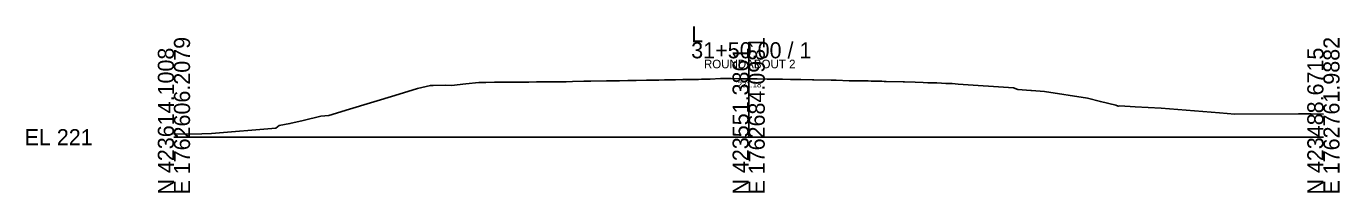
# Model space of a CAD drawing. Extents: x -26 to 3203, y -11010 to 4024.
# Drawn here: x 974.3 to 1202.8, y -3509.7 to -3480.7 of the extents above; entities that cross this region are included whole.
import ezdxf

# ---------------------------------------------------------------- set-up
doc = ezdxf.new("R2010")
doc.units = 0
for name, color, linetype in [('Default', 7, 'Continuous'), ('Exist Cross Section Cell', 7, 'Continuous'), ('Exist XS Center Line Elevation Label', 7, 'Continuous'), ('Exist XS Ground Line', 7, 'Continuous'), ('Prop XS SE Text', 7, 'Continuous')]:
    doc.layers.add(name, color=color, linetype=linetype)

msp = doc.modelspace()

# ---------------------------------------------------------------- linework, layer by layer
at = {"layer": 'Exist Cross Section Cell'}
for p, q in [((1100, -3500), (1100, -3483.45)), ((1000, -3500), (1100, -3500)), ((1100, -3500), (1200, -3500))]:
    msp.add_line(p, q, dxfattribs=at)
at = {"layer": 'Exist XS Ground Line'}
msp.add_lwpolyline([(1000, -3499.48), (1004.87, -3499.39), (1006.54, -3499.33), (1017.71, -3498.44), (1018.31, -3497.98), (1020.17, -3497.62), (1022.48, -3497.07), (1025.56, -3496.33), (1026.95, -3496.21), (1030.55, -3495.13), (1038.43, -3492.76), (1042.4, -3491.52), (1044.63, -3490.98), (1045.11, -3490.99), (1047.18, -3490.91), (1048.29, -3490.98), (1050.77, -3490.69), (1053.07, -3490.44), (1053.9, -3490.44), (1054.24, -3490.44), (1055.77, -3490.42), (1056.08, -3490.42), (1056.28, -3490.42), (1056.55, -3490.42), (1059.43, -3490.4), (1059.84, -3490.4), (1061.77, -3490.38), (1063.07, -3490.37), (1063.22, -3490.37), (1063.39, -3490.37), (1064.87, -3490.35), (1066.19, -3490.35), (1066.77, -3490.34), (1067.01, -3490.34), (1068.18, -3490.32), (1068.23, -3490.32), (1069.32, -3490.29), (1071.34, -3490.25), (1072.53, -3490.22), (1075.29, -3490.18), (1075.74, -3490.17), (1077.51, -3490.15), (1078.95, -3490.12), (1079.19, -3490.12), (1079.96, -3490.11), (1080.42, -3490.11), (1082.22, -3490.08), (1083.34, -3490.06), (1084.39, -3490.03), (1085.38, -3490.01), (1087.24, -3489.98), (1088.57, -3489.96), (1089.78, -3489.93), (1091.25, -3489.92), (1091.82, -3489.91), (1093.31, -3489.86), (1095.11, -3489.79), (1095.15, -3489.79), (1095.2, -3489.79), (1096.96, -3489.77), (1098.31, -3489.8), (1098.71, -3489.8), (1099.21, -3489.81), (1100.47, -3489.83), (1101.45, -3489.84), (1103.24, -3489.86), (1104.01, -3489.87), (1104.69, -3489.89), (1105.87, -3489.91), (1107.27, -3489.92), (1107.62, -3489.93), (1107.8, -3489.93), (1108.68, -3489.93), (1109.06, -3489.93), (1109.09, -3489.93), (1111.11, -3489.98), (1111.31, -3489.99), (1114.35, -3490.06), (1114.73, -3490.07), (1115.22, -3490.08), (1117.46, -3490.15), (1118.22, -3490.17), (1119.2, -3490.19), (1120.44, -3490.2), (1120.81, -3490.2), (1121.29, -3490.21), (1123.16, -3490.25), (1123.59, -3490.27), (1123.91, -3490.28), (1126.9, -3490.36), (1127.06, -3490.36), (1127.1, -3490.37), (1128.94, -3490.43), (1130.35, -3490.48), (1131.15, -3490.5), (1132.1, -3490.53), (1132.53, -3490.54), (1132.54, -3490.54), (1132.76, -3490.55), (1133.53, -3490.58), (1134.3, -3490.61), (1135.12, -3490.64), (1135.4, -3490.65), (1136.44, -3490.75), (1146.09, -3491.42), (1146.83, -3491.69), (1149.1, -3491.87), (1149.19, -3491.84), (1151.5, -3492.06), (1158.93, -3493.21), (1161.2, -3493.8), (1163.89, -3494.43), (1164.3, -3494.6), (1164.6, -3494.53), (1167.23, -3494.68), (1171.77, -3494.96), (1181.94, -3495.78), (1184.61, -3495.96), (1195.65, -3495.92), (1197.45, -3495.93), (1197.88, -3495.94), (1200, -3495.99)], dxfattribs=at)
msp.add_lwpolyline([(1000, -3499.48), (1004.87, -3499.39), (1006.54, -3499.33), (1017.71, -3498.44), (1018.31, -3497.98), (1020.17, -3497.62), (1022.48, -3497.07), (1025.56, -3496.33), (1026.95, -3496.21), (1030.55, -3495.13), (1038.43, -3492.76), (1042.4, -3491.52), (1044.63, -3490.98), (1045.11, -3490.99), (1047.18, -3490.91), (1048.29, -3490.98), (1050.77, -3490.69), (1053.07, -3490.44), (1053.9, -3490.44), (1054.24, -3490.44), (1055.77, -3490.42), (1056.08, -3490.42), (1056.28, -3490.42), (1056.55, -3490.42), (1059.43, -3490.4), (1059.84, -3490.4), (1061.77, -3490.38), (1063.07, -3490.37), (1063.22, -3490.37), (1063.39, -3490.37), (1064.87, -3490.35), (1066.19, -3490.35), (1066.77, -3490.34), (1067.01, -3490.34), (1068.18, -3490.32), (1068.23, -3490.32), (1069.32, -3490.29), (1071.34, -3490.25), (1072.53, -3490.22), (1075.29, -3490.18), (1075.74, -3490.17), (1077.51, -3490.15), (1078.95, -3490.12), (1079.19, -3490.12), (1079.96, -3490.11), (1080.42, -3490.11), (1082.22, -3490.08), (1083.34, -3490.06), (1084.39, -3490.03), (1085.38, -3490.01), (1087.24, -3489.98), (1088.57, -3489.96), (1089.78, -3489.93), (1091.25, -3489.92), (1091.82, -3489.91), (1093.31, -3489.86), (1095.11, -3489.79), (1095.15, -3489.79), (1095.2, -3489.79), (1096.96, -3489.77), (1098.31, -3489.8), (1098.71, -3489.8), (1099.21, -3489.81), (1100.47, -3489.83), (1101.45, -3489.84), (1103.24, -3489.86), (1104.01, -3489.87), (1104.69, -3489.89), (1105.87, -3489.91), (1107.27, -3489.92), (1107.62, -3489.93), (1107.8, -3489.93), (1108.68, -3489.93), (1109.06, -3489.93), (1109.09, -3489.93), (1111.11, -3489.98), (1111.31, -3489.99), (1114.35, -3490.06), (1114.73, -3490.07), (1115.22, -3490.08), (1117.46, -3490.15), (1118.22, -3490.17), (1119.2, -3490.19), (1120.44, -3490.2), (1120.81, -3490.2), (1121.29, -3490.21), (1123.16, -3490.25), (1123.59, -3490.27), (1123.91, -3490.28), (1126.9, -3490.36), (1127.06, -3490.36), (1127.1, -3490.37), (1128.94, -3490.43), (1130.35, -3490.48), (1131.15, -3490.5), (1132.1, -3490.53), (1132.53, -3490.54), (1132.54, -3490.54), (1132.76, -3490.55), (1133.53, -3490.58), (1134.3, -3490.61), (1135.12, -3490.64), (1135.4, -3490.65), (1136.44, -3490.75), (1146.09, -3491.42), (1146.83, -3491.69), (1149.1, -3491.87), (1149.19, -3491.84), (1151.5, -3492.06), (1158.93, -3493.21), (1161.2, -3493.8), (1163.89, -3494.43), (1164.3, -3494.6), (1164.6, -3494.53), (1167.23, -3494.68), (1171.77, -3494.96), (1181.94, -3495.78), (1184.61, -3495.96), (1195.65, -3495.92), (1197.45, -3495.93), (1197.88, -3495.94), (1200, -3495.99)], dxfattribs=at)
msp.add_lwpolyline([(1000, -3499.48), (1004.87, -3499.39), (1006.54, -3499.33), (1017.71, -3498.44), (1018.31, -3497.98), (1020.17, -3497.62), (1022.48, -3497.07), (1025.56, -3496.33), (1026.95, -3496.21), (1030.55, -3495.13), (1038.43, -3492.76), (1042.4, -3491.52), (1044.63, -3490.98), (1045.11, -3490.99), (1047.18, -3490.91), (1048.29, -3490.98), (1050.77, -3490.69), (1053.07, -3490.44), (1053.9, -3490.44), (1054.24, -3490.44), (1055.77, -3490.42), (1056.08, -3490.42), (1056.28, -3490.42), (1056.55, -3490.42), (1059.43, -3490.4), (1059.84, -3490.4), (1061.77, -3490.38), (1063.07, -3490.37), (1063.22, -3490.37), (1063.39, -3490.37), (1064.87, -3490.35), (1066.19, -3490.35), (1066.77, -3490.34), (1067.01, -3490.34), (1068.18, -3490.32), (1068.23, -3490.32), (1069.32, -3490.29), (1071.34, -3490.25), (1072.53, -3490.22), (1075.29, -3490.18), (1075.74, -3490.17), (1077.51, -3490.15), (1078.95, -3490.12), (1079.19, -3490.12), (1079.96, -3490.11), (1080.42, -3490.11), (1082.22, -3490.08), (1083.34, -3490.06), (1084.39, -3490.03), (1085.38, -3490.01), (1087.24, -3489.98), (1088.57, -3489.96), (1089.78, -3489.93), (1091.25, -3489.92), (1091.82, -3489.91), (1093.31, -3489.86), (1095.11, -3489.79), (1095.15, -3489.79), (1095.2, -3489.79), (1096.96, -3489.77), (1098.31, -3489.8), (1098.71, -3489.8), (1099.21, -3489.81), (1100.47, -3489.83), (1101.45, -3489.84), (1103.24, -3489.86), (1104.01, -3489.87), (1104.69, -3489.89), (1105.87, -3489.91), (1107.27, -3489.92), (1107.62, -3489.93), (1107.8, -3489.93), (1108.68, -3489.93), (1109.06, -3489.93), (1109.09, -3489.93), (1111.11, -3489.98), (1111.31, -3489.99), (1114.35, -3490.06), (1114.73, -3490.07), (1115.22, -3490.08), (1117.46, -3490.15), (1118.22, -3490.17), (1119.2, -3490.19), (1120.44, -3490.2), (1120.81, -3490.2), (1121.29, -3490.21), (1123.16, -3490.25), (1123.59, -3490.27), (1123.91, -3490.28), (1126.9, -3490.36), (1127.06, -3490.36), (1127.1, -3490.37), (1128.94, -3490.43), (1130.35, -3490.48), (1131.15, -3490.5), (1132.1, -3490.53), (1132.53, -3490.54), (1132.54, -3490.54), (1132.76, -3490.55), (1133.53, -3490.58), (1134.3, -3490.61), (1135.12, -3490.64), (1135.4, -3490.65), (1136.44, -3490.75), (1146.09, -3491.42), (1146.83, -3491.69), (1149.1, -3491.87), (1149.19, -3491.84), (1151.5, -3492.06), (1158.93, -3493.21), (1161.2, -3493.8), (1163.89, -3494.43), (1164.3, -3494.6), (1164.6, -3494.53), (1167.23, -3494.68), (1171.77, -3494.96), (1181.94, -3495.78), (1184.61, -3495.96), (1195.65, -3495.92), (1197.45, -3495.93), (1197.88, -3495.94), (1200, -3495.99)], dxfattribs=at)
msp.add_lwpolyline([(1000, -3499.48), (1004.87, -3499.39), (1006.54, -3499.33), (1017.71, -3498.44), (1018.31, -3497.98), (1020.17, -3497.62), (1022.48, -3497.07), (1025.56, -3496.33), (1026.95, -3496.21), (1030.55, -3495.13), (1038.43, -3492.76), (1042.4, -3491.52), (1044.63, -3490.98), (1045.11, -3490.99), (1047.18, -3490.91), (1048.29, -3490.98), (1050.77, -3490.69), (1053.07, -3490.44), (1053.9, -3490.44), (1054.24, -3490.44), (1055.77, -3490.42), (1056.08, -3490.42), (1056.28, -3490.42), (1056.55, -3490.42), (1059.43, -3490.4), (1059.84, -3490.4), (1061.77, -3490.38), (1063.07, -3490.37), (1063.22, -3490.37), (1063.39, -3490.37), (1064.87, -3490.35), (1066.19, -3490.35), (1066.77, -3490.34), (1067.01, -3490.34), (1068.18, -3490.32), (1068.23, -3490.32), (1069.32, -3490.29), (1071.34, -3490.25), (1072.53, -3490.22), (1075.29, -3490.18), (1075.74, -3490.17), (1077.51, -3490.15), (1078.95, -3490.12), (1079.19, -3490.12), (1079.96, -3490.11), (1080.42, -3490.11), (1082.22, -3490.08), (1083.34, -3490.06), (1084.39, -3490.03), (1085.38, -3490.01), (1087.24, -3489.98), (1088.57, -3489.96), (1089.78, -3489.93), (1091.25, -3489.92), (1091.82, -3489.91), (1093.31, -3489.86), (1095.11, -3489.79), (1095.15, -3489.79), (1095.2, -3489.79), (1096.96, -3489.77), (1098.31, -3489.8), (1098.71, -3489.8), (1099.21, -3489.81), (1100.47, -3489.83), (1101.45, -3489.84), (1103.24, -3489.86), (1104.01, -3489.87), (1104.69, -3489.89), (1105.87, -3489.91), (1107.27, -3489.92), (1107.62, -3489.93), (1107.8, -3489.93), (1108.68, -3489.93), (1109.06, -3489.93), (1109.09, -3489.93), (1111.11, -3489.98), (1111.31, -3489.99), (1114.35, -3490.06), (1114.73, -3490.07), (1115.22, -3490.08), (1117.46, -3490.15), (1118.22, -3490.17), (1119.2, -3490.19), (1120.44, -3490.2), (1120.81, -3490.2), (1121.29, -3490.21), (1123.16, -3490.25), (1123.59, -3490.27), (1123.91, -3490.28), (1126.9, -3490.36), (1127.06, -3490.36), (1127.1, -3490.37), (1128.94, -3490.43), (1130.35, -3490.48), (1131.15, -3490.5), (1132.1, -3490.53), (1132.53, -3490.54), (1132.54, -3490.54), (1132.76, -3490.55), (1133.53, -3490.58), (1134.3, -3490.61), (1135.12, -3490.64), (1135.4, -3490.65), (1136.44, -3490.75), (1146.09, -3491.42), (1146.83, -3491.69), (1149.1, -3491.87), (1149.19, -3491.84), (1151.5, -3492.06), (1158.93, -3493.21), (1161.2, -3493.8), (1163.89, -3494.43), (1164.3, -3494.6), (1164.6, -3494.53), (1167.23, -3494.68), (1171.77, -3494.96), (1181.94, -3495.78), (1184.61, -3495.96), (1195.65, -3495.92), (1197.45, -3495.93), (1197.88, -3495.94), (1200, -3495.99)], dxfattribs=at)
msp.add_lwpolyline([(1000, -3499.48), (1004.87, -3499.39), (1006.54, -3499.33), (1017.71, -3498.44), (1018.31, -3497.98), (1020.17, -3497.62), (1022.48, -3497.07), (1025.56, -3496.33), (1026.95, -3496.21), (1030.55, -3495.13), (1038.43, -3492.76), (1042.4, -3491.52), (1044.63, -3490.98), (1045.11, -3490.99), (1047.18, -3490.91), (1048.29, -3490.98), (1050.77, -3490.69), (1053.07, -3490.44), (1053.9, -3490.44), (1054.24, -3490.44), (1055.77, -3490.42), (1056.08, -3490.42), (1056.28, -3490.42), (1056.55, -3490.42), (1059.43, -3490.4), (1059.84, -3490.4), (1061.77, -3490.38), (1063.07, -3490.37), (1063.22, -3490.37), (1063.39, -3490.37), (1064.87, -3490.35), (1066.19, -3490.35), (1066.77, -3490.34), (1067.01, -3490.34), (1068.18, -3490.32), (1068.23, -3490.32), (1069.32, -3490.29), (1071.34, -3490.25), (1072.53, -3490.22), (1075.29, -3490.18), (1075.74, -3490.17), (1077.51, -3490.15), (1078.95, -3490.12), (1079.19, -3490.12), (1079.96, -3490.11), (1080.42, -3490.11), (1082.22, -3490.08), (1083.34, -3490.06), (1084.39, -3490.03), (1085.38, -3490.01), (1087.24, -3489.98), (1088.57, -3489.96), (1089.78, -3489.93), (1091.25, -3489.92), (1091.82, -3489.91), (1093.31, -3489.86), (1095.11, -3489.79), (1095.15, -3489.79), (1095.2, -3489.79), (1096.96, -3489.77), (1098.31, -3489.8), (1098.71, -3489.8), (1099.21, -3489.81), (1100.47, -3489.83), (1101.45, -3489.84), (1103.24, -3489.86), (1104.01, -3489.87), (1104.69, -3489.89), (1105.87, -3489.91), (1107.27, -3489.92), (1107.62, -3489.93), (1107.8, -3489.93), (1108.68, -3489.93), (1109.06, -3489.93), (1109.09, -3489.93), (1111.11, -3489.98), (1111.31, -3489.99), (1114.35, -3490.06), (1114.73, -3490.07), (1115.22, -3490.08), (1117.46, -3490.15), (1118.22, -3490.17), (1119.2, -3490.19), (1120.44, -3490.2), (1120.81, -3490.2), (1121.29, -3490.21), (1123.16, -3490.25), (1123.59, -3490.27), (1123.91, -3490.28), (1126.9, -3490.36), (1127.06, -3490.36), (1127.1, -3490.37), (1128.94, -3490.43), (1130.35, -3490.48), (1131.15, -3490.5), (1132.1, -3490.53), (1132.53, -3490.54), (1132.54, -3490.54), (1132.76, -3490.55), (1133.53, -3490.58), (1134.3, -3490.61), (1135.12, -3490.64), (1135.4, -3490.65), (1136.44, -3490.75), (1146.09, -3491.42), (1146.83, -3491.69), (1149.1, -3491.87), (1149.19, -3491.84), (1151.5, -3492.06), (1158.93, -3493.21), (1161.2, -3493.8), (1163.89, -3494.43), (1164.3, -3494.6), (1164.6, -3494.53), (1167.23, -3494.68), (1171.77, -3494.96), (1181.94, -3495.78), (1184.61, -3495.96), (1195.65, -3495.92), (1197.45, -3495.93), (1197.88, -3495.94), (1200, -3495.99)], dxfattribs=at)

# ---------------------------------------------------------------- texts
at = {"layer": 'Default'}
msp.add_text('-', height=0.0001, dxfattribs=at).set_placement((1000, -3500))
msp.add_text('-', height=0.0001, dxfattribs=at).set_placement((1000, -3500))
at = {"layer": 'Exist Cross Section Cell'}
for s, p in [('E 1762606.2079', (1002.8, -3510)), ('E 1762684.0981', (1102.8, -3510)), ('E 1762761.9882', (1202.8, -3510)), ('N 423614.1008', (1000, -3510)), ('N 423551.3861', (1100, -3510)), ('N 423488.6715', (1200, -3510))]:
    msp.add_text(s, height=2.8, rotation=90, dxfattribs=at).set_placement(p)
for s, p in [('L', (1090, -3483.45)), ('31+50.00 / 1', (1090, -3486.25)), ('EL 221', (974, -3501.4))]:
    msp.add_text(s, height=2.8, dxfattribs=at).set_placement(p)
at = {"layer": 'Exist XS Center Line Elevation Label'}
msp.add_text('231.18', height=1, dxfattribs=at).set_placement((1098.1, -3491.32))
at = {"layer": 'Prop XS SE Text'}
msp.add_text('ROUNDABOUT 2', height=1.5, rotation=360, dxfattribs=at).set_placement((1092.21, -3487.99))

doc.saveas('drawing.dxf')
